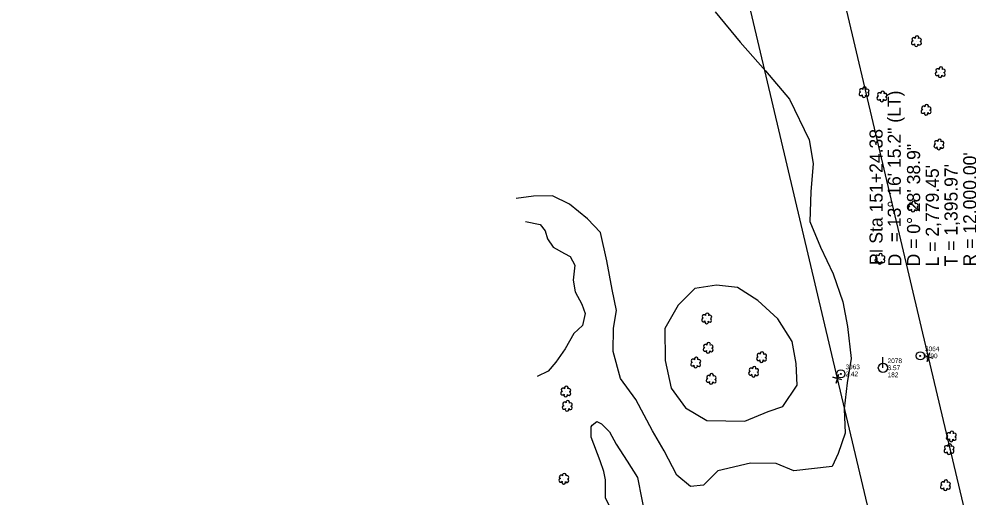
# Model space of a CAD drawing. Extents: x 3040896 to 3051146, y 687568 to 732976.
# Drawn here: x 3047624 to 3048130, y 703255 to 703509 of the extents above; entities that cross this region are included whole.
import ezdxf

# ---------------------------------------------------------------- set-up
doc = ezdxf.new("R2010")
doc.units = 0
for name, color, linetype in [('Default', 7, 'Continuous'), ('Exist Other Culture Anchor (Guy Wire) CELL', 7, 'Continuous'), ('Exist Other Culture Anchor (Guy Wire) Cogo Elevation', 7, 'Continuous'), ('Exist Other Culture Anchor (Guy Wire) Cogo Number', 7, 'Continuous'), ('Exist Property Corner CELL', 7, 'Continuous'), ('Exist Right of Way Easement Line', 7, 'Continuous'), ('Exist Utilities Power Pole CELL', 7, 'Continuous'), ('Exist Utilities Power Pole Cogo Comment', 7, 'Continuous'), ('Exist Utilities Power Pole Cogo Elevation', 7, 'Continuous'), ('Exist Utilities Power Pole Cogo Number', 7, 'Continuous'), ('Exist Vegetation Hedge Row', 7, 'Continuous'), ('Exist Vegetation Shrub CELL', 7, 'Continuous'), ('Prop Horizontal Alignment', 7, 'Continuous'), ('Prop Horizontal Alignment Curve and Spiral Data', 7, 'Continuous')]:
    doc.layers.add(name, color=color, linetype=linetype)

# ---------------------------------------------------------------- blocks, each defined once
blk = doc.blocks.new('EXIST UTILITIES POWER POLE')
at = {"layer": 'Exist Utilities Power Pole CELL'}
for q in [(0, 0.1125), (0, 0)]:
    blk.add_line((0, 0), q, dxfattribs=at)
blk.add_circle((0, 0), 0.049, dxfattribs=at)
blk = doc.blocks.new('EXIST OTHER CULTURE ANCHOR (GUY WIRE)')
at = {"layer": 'Exist Other Culture Anchor (Guy Wire) CELL'}
for radius in [0.0436, 0.0048]:
    blk.add_circle((0, 0), radius, dxfattribs=at)

msp = doc.modelspace()

# ---------------------------------------------------------------- linework, layer by layer
at = {"layer": 'Default'}
msp.add_arc((3036183.49, 702601.64), 12000, 356.579619, 9.850505, dxfattribs=at)
at = {"layer": 'Exist Property Corner CELL'}
for p, q in [((3048109.08, 703329.22), (3048109.08, 703329.22)), ((3048060.42, 703317.71), (3048060.42, 703317.71))]:
    msp.add_line(p, q, dxfattribs=at)
for points in [[(3048111.48, 703328.5), (3048106.69, 703329.94), (3048109.08, 703329.22), (3048108.36, 703326.83), (3048109.8, 703331.61)], [(3048062.82, 703316.99), (3048058.03, 703318.43), (3048060.42, 703317.71), (3048059.71, 703315.32), (3048061.14, 703320.11)]]:
    msp.add_lwpolyline(points, dxfattribs=at)
at = {"layer": 'Exist Right of Way Easement Line'}
for points in [[(3048254.77, 702716.23), (3048181.73, 703022.98), (3048109.08, 703329.22), (3048036.73, 703636.15), (3047963.44, 703942.98), (3047891.14, 704249.37), (3047818.81, 704555.26), (3047745.17, 704865.56), (3047672.23, 705171.05)], [(3048206.12, 702704.68), (3048133.09, 703011.42), (3048060.42, 703317.71), (3047988.08, 703624.6), (3047914.8, 703931.43), (3047842.48, 704237.88), (3047770.16, 704543.74), (3047696.53, 704853.98), (3047623.64, 705159.25)]]:
    msp.add_lwpolyline(points, dxfattribs=at)
at = {"layer": 'Exist Vegetation Hedge Row'}
for points in [[(3047995.22, 703513.26), (3048008.64, 703497.11), (3048022.14, 703481.9), (3048034.84, 703466.7), (3048045.44, 703445.07), (3048047.57, 703432.37), (3048046.34, 703417.39), (3048045.79, 703401.57), (3048051.45, 703387.72), (3048058.12, 703373.66), (3048063.33, 703358.6), (3048065.85, 703345.58), (3048067.8, 703328.45), (3048065.63, 703315.46), (3048064.09, 703301.51), (3048064.68, 703288.64)], [(3047968.08, 703279.12), (3047961.75, 703289.91), (3047952.89, 703306.6), (3047944.74, 703317.82), (3047940.76, 703332.21), (3047940.9, 703344.62), (3047942.49, 703353.95), (3047940.29, 703365.23), (3047937.31, 703380.5), (3047934.09, 703395.64), (3047926.99, 703402.93), (3047917.53, 703410.71), (3047908.4, 703415.18), (3047898.19, 703414.93), (3047888.99, 703413.84)], [(3047894.01, 703401.57), (3047901.8, 703399.92), (3047904.51, 703396.47), (3047905.66, 703392.19), (3047908.76, 703387.79), (3047914.75, 703384.36), (3047917.79, 703382.91), (3047920.25, 703378.17), (3047919.37, 703370.13), (3047920.58, 703363.93), (3047924.11, 703357.36), (3047925.8, 703352.37), (3047924.39, 703345.96), (3047919.78, 703341.8), (3047915.14, 703333.63), (3047910.19, 703326.53), (3047906.02, 703321.73), (3047900.26, 703318.77)], [(3048031.3, 703302.77), (3048039.06, 703314.29), (3048038.51, 703325.81), (3048036.23, 703337.5), (3048028.58, 703349.63), (3048017.92, 703359.42), (3048007.21, 703366.31), (3047995.88, 703367.45), (3047984.39, 703365.79), (3047975.54, 703356.84), (3047968.32, 703344.44), (3047968.47, 703327.38), (3047971.69, 703312.6), (3047979.32, 703302.08), (3047990.69, 703295.3), (3048011.01, 703294.99), (3048023.47, 703300.1), (3048031.3, 703302.77)], [(3047933.84, 703273.86), (3047929.12, 703286.54), (3047928.99, 703291.93), (3047929.62, 703292.87), (3047932.01, 703294.77), (3047934.6, 703293.54), (3047938.81, 703289.25), (3047942.34, 703282.68), (3047948.2, 703273.6)], [(3048064.68, 703288.64), (3048060.85, 703277.73), (3048057.68, 703270.75), (3048037.17, 703268.58), (3048027.69, 703272.43), (3048014, 703272.65), (3047996.63, 703268.53), (3047988.92, 703260.91), (3047982, 703260.11), (3047974.72, 703266.16), (3047968.08, 703279.12)], [(3047948.2, 703273.6), (3047953.7, 703264.88), (3047958.36, 703241.43), (3047960.08, 703218.07), (3047960.5, 703204.58), (3047959.01, 703193.49), (3047952.43, 703189.07), (3047948.2, 703196.32), (3047943.78, 703202.31), (3047941.91, 703219.42), (3047941.69, 703235.68), (3047939.12, 703248.92), (3047936.71, 703254.17), (3047936.72, 703263.8), (3047935.88, 703268.2), (3047933.84, 703273.86)]]:
    msp.add_lwpolyline(points, dxfattribs=at)
at = {"layer": 'Exist Vegetation Shrub CELL'}
for p, q in [((3048102.68, 703497.47), (3048102.68, 703497.47)), ((3048115.44, 703480.93), (3048115.44, 703480.93)), ((3048074.74, 703470.23), (3048074.74, 703470.23)), ((3048084.31, 703468.01), (3048084.31, 703468.01)), ((3048107.85, 703460.88), (3048107.85, 703460.88)), ((3048114.71, 703442.43), (3048114.71, 703442.43)), ((3048100.94, 703409.24), (3048100.94, 703409.24)), ((3048083.24, 703381.41), (3048083.24, 703381.41)), ((3047990.76, 703349.65), (3047990.76, 703349.65)), ((3047991.52, 703333.9), (3047991.52, 703333.9)), ((3047984.9, 703326.06), (3047984.9, 703326.06)), ((3048020.01, 703329.01), (3048020.01, 703329.01)), ((3048015.8, 703321.19), (3048015.8, 703321.19)), ((3047993.14, 703317.34), (3047993.14, 703317.34)), ((3047915.54, 703310.63), (3047915.54, 703310.63)), ((3047916.32, 703303.01), (3047916.32, 703303.01)), ((3048121.3, 703286.72), (3048121.3, 703286.72)), ((3048120.11, 703279.87), (3048120.11, 703279.87)), ((3047914.49, 703264.15), (3047914.49, 703264.15)), ((3048118.17, 703260.64), (3048118.17, 703260.64))]:
    msp.add_line(p, q, dxfattribs=at)
for centre, radius, start, end in [((3048100.88, 703496.76), 0.955, 95.1099, 327.9534), ((3048101.2, 703498.6), 0.968, 35.8908, 245.4216), ((3048102.91, 703499.51), 0.99, 334.8391, 200.4717), ((3048104.32, 703496.54), 0.937, 204.9913, 73.4601), ((3048104.35, 703498.34), 0.929, 284.4567, 126.0861), ((3048102.55, 703495.79), 0.984, 151.2797, 21.387), ((3048113.95, 703482.06), 0.968, 35.8908, 245.4216), ((3048115.67, 703482.97), 0.99, 334.8391, 200.4717), ((3048117.11, 703481.8), 0.929, 284.4567, 126.0861), ((3048113.64, 703480.23), 0.955, 95.1099, 327.9534), ((3048115.31, 703479.25), 0.984, 151.2797, 21.387), ((3048117.07, 703480), 0.937, 204.9913, 73.4601), ((3048073.26, 703471.36), 0.968, 35.8908, 245.4216), ((3048074.97, 703472.27), 0.99, 334.8391, 200.4717), ((3048076.41, 703471.1), 0.929, 284.4567, 126.0861), ((3048072.94, 703469.53), 0.955, 95.1099, 327.9534), ((3048074.61, 703468.55), 0.984, 151.2797, 21.387), ((3048076.38, 703469.3), 0.937, 204.9913, 73.4601), ((3048082.51, 703467.31), 0.955, 95.1099, 327.9534), ((3048082.82, 703469.14), 0.968, 35.8908, 245.4216), ((3048084.18, 703466.33), 0.984, 151.2797, 21.387), ((3048084.54, 703470.05), 0.99, 334.8391, 200.4717), ((3048085.94, 703467.08), 0.937, 204.9913, 73.4601), ((3048085.98, 703468.88), 0.929, 284.4567, 126.0861), ((3048106.37, 703462.01), 0.968, 35.8908, 245.4216), ((3048108.08, 703462.92), 0.99, 334.8391, 200.4717), ((3048109.52, 703461.75), 0.929, 284.4567, 126.0861), ((3048106.05, 703460.17), 0.955, 95.1099, 327.9534), ((3048107.72, 703459.2), 0.984, 151.2797, 21.387), ((3048109.49, 703459.95), 0.937, 204.9913, 73.4601), ((3048112.91, 703441.73), 0.955, 95.1099, 327.9534), ((3048113.23, 703443.56), 0.968, 35.8908, 245.4216), ((3048114.58, 703440.75), 0.984, 151.2797, 21.387), ((3048114.94, 703444.47), 0.99, 334.8391, 200.4717), ((3048116.35, 703441.5), 0.937, 204.9913, 73.4601), ((3048116.38, 703443.3), 0.929, 284.4567, 126.0861), ((3048099.46, 703410.37), 0.968, 35.8908, 245.4216), ((3048101.17, 703411.28), 0.99, 334.8391, 200.4717), ((3048102.62, 703410.11), 0.929, 284.4567, 126.0861), ((3048099.14, 703408.54), 0.955, 95.1099, 327.9534), ((3048100.82, 703407.56), 0.984, 151.2797, 21.387), ((3048102.58, 703408.31), 0.937, 204.9913, 73.4601), ((3048081.44, 703380.7), 0.955, 95.1099, 327.9534), ((3048081.76, 703382.53), 0.968, 35.8908, 245.4216), ((3048083.11, 703379.72), 0.984, 151.2797, 21.387), ((3048083.47, 703383.45), 0.99, 334.8391, 200.4717), ((3048084.88, 703380.48), 0.937, 204.9913, 73.4601), ((3048084.91, 703382.28), 0.929, 284.4567, 126.0861), ((3047988.96, 703348.95), 0.955, 95.1099, 327.9534), ((3047989.28, 703350.78), 0.968, 35.8908, 245.4216), ((3047990.99, 703351.69), 0.99, 334.8391, 200.4717), ((3047992.43, 703350.52), 0.929, 284.4567, 126.0861), ((3047990.63, 703347.97), 0.984, 151.2797, 21.387), ((3047992.4, 703348.73), 0.937, 204.9913, 73.4601), ((3047990.03, 703335.02), 0.968, 35.8908, 245.4216), ((3047991.74, 703335.94), 0.99, 334.8391, 200.4717), ((3047993.19, 703334.76), 0.929, 284.4567, 126.0861), ((3047989.72, 703333.19), 0.955, 95.1099, 327.9534), ((3047991.39, 703332.21), 0.984, 151.2797, 21.387), ((3047993.15, 703332.97), 0.937, 204.9913, 73.4601), ((3048018.53, 703330.14), 0.968, 35.8908, 245.4216), ((3048020.24, 703331.05), 0.99, 334.8391, 200.4717), ((3048021.69, 703329.88), 0.929, 284.4567, 126.0861), ((3047983.1, 703325.36), 0.955, 95.1099, 327.9534), ((3047983.41, 703327.19), 0.968, 35.8908, 245.4216), ((3047984.77, 703324.38), 0.984, 151.2797, 21.387), ((3047985.13, 703328.1), 0.99, 334.8391, 200.4717), ((3047986.53, 703325.13), 0.937, 204.9913, 73.4601), ((3047986.57, 703326.93), 0.929, 284.4567, 126.0861), ((3048018.21, 703328.31), 0.955, 95.1099, 327.9534), ((3048019.88, 703327.33), 0.984, 151.2797, 21.387), ((3048021.65, 703328.08), 0.937, 204.9913, 73.4601), ((3047991.66, 703318.47), 0.968, 35.8908, 245.4216), ((3047993.37, 703319.38), 0.99, 334.8391, 200.4717), ((3048014, 703320.49), 0.955, 95.1099, 327.9534), ((3048014.32, 703322.32), 0.968, 35.8908, 245.4216), ((3048015.67, 703319.51), 0.984, 151.2797, 21.387), ((3048016.03, 703323.23), 0.99, 334.8391, 200.4717), ((3048017.44, 703320.26), 0.937, 204.9913, 73.4601), ((3048017.47, 703322.06), 0.929, 284.4567, 126.0861), ((3047991.34, 703316.64), 0.955, 95.1099, 327.9534), ((3047993.01, 703315.66), 0.984, 151.2797, 21.387), ((3047994.78, 703316.41), 0.937, 204.9913, 73.4601), ((3047994.81, 703318.21), 0.929, 284.4567, 126.0861), ((3047913.74, 703309.92), 0.955, 95.1099, 327.9534), ((3047914.06, 703311.76), 0.968, 35.8908, 245.4216), ((3047915.42, 703308.94), 0.984, 151.2797, 21.387), ((3047915.77, 703312.67), 0.99, 334.8391, 200.4717), ((3047917.18, 703309.7), 0.937, 204.9913, 73.4601), ((3047917.22, 703311.5), 0.929, 284.4567, 126.0861), ((3047914.83, 703304.14), 0.968, 35.8908, 245.4216), ((3047916.54, 703305.05), 0.99, 334.8391, 200.4717), ((3047917.99, 703303.88), 0.929, 284.4567, 126.0861), ((3047914.51, 703302.31), 0.955, 95.1099, 327.9534), ((3047916.19, 703301.33), 0.984, 151.2797, 21.387), ((3047917.95, 703302.08), 0.937, 204.9913, 73.4601), ((3048121.52, 703288.76), 0.99, 334.8391, 200.4717), ((3048119.5, 703286.02), 0.955, 95.1099, 327.9534), ((3048119.81, 703287.85), 0.968, 35.8908, 245.4216), ((3048121.17, 703285.04), 0.984, 151.2797, 21.387), ((3048122.93, 703285.79), 0.937, 204.9913, 73.4601), ((3048122.97, 703287.59), 0.929, 284.4567, 126.0861), ((3048118.31, 703279.16), 0.955, 95.1099, 327.9534), ((3048118.63, 703280.99), 0.968, 35.8908, 245.4216), ((3048120.34, 703281.91), 0.99, 334.8391, 200.4717), ((3048121.75, 703278.94), 0.937, 204.9913, 73.4601), ((3048121.79, 703280.74), 0.929, 284.4567, 126.0861), ((3048119.98, 703278.18), 0.984, 151.2797, 21.387), ((3047912.69, 703263.45), 0.955, 95.1099, 327.9534), ((3047913, 703265.28), 0.968, 35.8908, 245.4216), ((3047914.72, 703266.19), 0.99, 334.8391, 200.4717), ((3047916.12, 703263.22), 0.937, 204.9913, 73.4601), ((3047916.16, 703265.02), 0.929, 284.4567, 126.0861), ((3048118.4, 703262.68), 0.99, 334.8391, 200.4717), ((3047914.36, 703262.47), 0.984, 151.2797, 21.387), ((3048116.37, 703259.93), 0.955, 95.1099, 327.9534), ((3048116.68, 703261.77), 0.968, 35.8908, 245.4216), ((3048118.04, 703258.96), 0.984, 151.2797, 21.387), ((3048119.8, 703259.71), 0.937, 204.9913, 73.4601), ((3048119.84, 703261.51), 0.929, 284.4567, 126.0861)]:
    msp.add_arc(centre, radius, start, end, dxfattribs=at)
at = {"layer": 'Prop Horizontal Alignment'}
msp.add_arc((3036183.49, 702601.64), 12000, 356.579619, 9.850505, dxfattribs=at)

# ---------------------------------------------------------------- block references
at = {"layer": 'Exist Other Culture Anchor (Guy Wire) CELL', "xscale": 50, "yscale": 50}
for p in [(3048104.7, 703329.82), (3048062.26, 703320.22)]:
    msp.add_blockref('EXIST OTHER CULTURE ANCHOR (GUY WIRE)', p, dxfattribs=at)
at = {"layer": 'Exist Utilities Power Pole CELL', "xscale": 50, "yscale": 50}
msp.add_blockref('EXIST UTILITIES POWER POLE', (3048084.75, 703323.47), dxfattribs=at)

# ---------------------------------------------------------------- texts
at = {"layer": 'Exist Other Culture Anchor (Guy Wire) Cogo Elevation'}
for s, p in [('3.90', (3048107.2, 703328.57)), ('2.42', (3048064.76, 703318.97))]:
    msp.add_text(s, height=2.5, dxfattribs=at).set_placement(p)
at = {"layer": 'Exist Other Culture Anchor (Guy Wire) Cogo Number'}
for s, p in [('3064', (3048107.2, 703332.32)), ('3063', (3048064.76, 703322.72))]:
    msp.add_text(s, height=2.5, dxfattribs=at).set_placement(p)
at = {"layer": 'Exist Utilities Power Pole Cogo Comment'}
msp.add_text('182', height=2.5, dxfattribs=at).set_placement((3048087.25, 703318.47))
at = {"layer": 'Exist Utilities Power Pole Cogo Elevation'}
msp.add_text('3.57', height=2.5, dxfattribs=at).set_placement((3048087.25, 703322.22))
at = {"layer": 'Exist Utilities Power Pole Cogo Number'}
msp.add_text('2078', height=2.5, dxfattribs=at).set_placement((3048087.25, 703325.97))
at = {"layer": 'Prop Horizontal Alignment Curve and Spiral Data'}
for s, p in [('= 13%%d 16\' 15.2" (LT)', (3048094.3, 703390.39)), ('PI Sta 151+24.38', (3048084.6, 703378.22)), ('D = 0%%d 28\' 38.9"', (3048104.6, 703377.54)), ("R = 12,000.00'", (3048134.6, 703377.54)), ("L = 2,779.45'", (3048114.6, 703377.54)), ("T = 1,395.97'", (3048124.6, 703377.54)), ('D', (3048094.6, 703377.54))]:
    msp.add_text(s, height=7, rotation=90, dxfattribs=at).set_placement(p)

doc.saveas('drawing.dxf')
